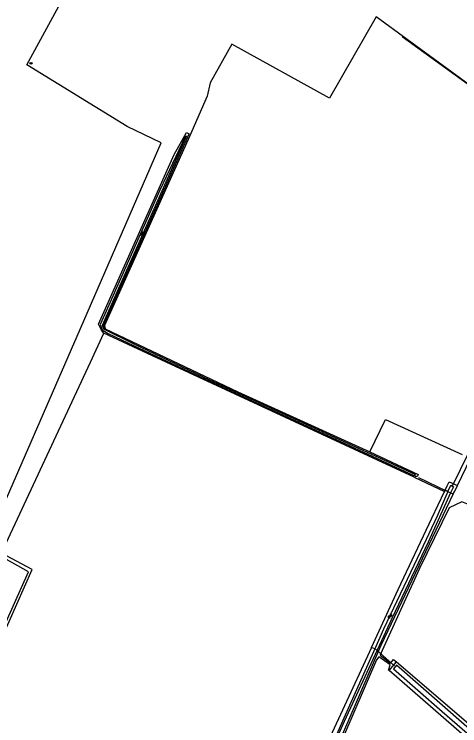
# Model space of a CAD drawing. Extents: x 133000 to 136000, y 400500 to 403500.
# Drawn here: x 135632.4 to 135775.9, y 402055.9 to 402285.1 of the extents above; entities that cross this region are included whole.
import ezdxf

# ---------------------------------------------------------------- set-up
doc = ezdxf.new("R2010")
doc.units = 0
for name, color, linetype in [('gg-knt-bronhoudergrens', 7, 'Continuous'), ('gg-kntw-bovenkant insteek waterloop', 7, 'Continuous'), ('gg-kntw-midden sloot', 7, 'Continuous'), ('gg-kntw-waterlijn', 7, 'Continuous'), ('gg-kwrk-duiker nz buis', 7, 'Continuous'), ('gt-grn-vlakafsluiter', 7, 'Continuous'), ('gt-symb-peilbuis', 7, 'Continuous'), ('gt-symb-watersymbool', 7, 'Continuous')]:
    doc.layers.add(name, color=color, linetype=linetype)

# ---------------------------------------------------------------- blocks, each defined once
blk = doc.blocks.new('gt0-PBUIS')
at = {"layer": 'gt-symb-peilbuis'}
blk.add_circle((0, 0), 0.25, dxfattribs=at)
for centre, start, end in [((-0.21, 0), 141.9073, 218.0927), ((0.21, 0), 321.9073, 38.0927)]:
    blk.add_arc(centre, 0.243, start, end, dxfattribs=at)
blk = doc.blocks.new('gt0-WA')
at = {"layer": 'gt-symb-watersymbool'}
for centre, start, end in [((-0.32, 0.02), 28.0725, 151.9275), ((0.43, 0.42), 208.0725, 331.9275), ((-0.32, -0.43), 28.0725, 151.9275), ((0.43, -0.03), 208.0725, 331.9275)]:
    blk.add_arc(centre, 0.425, start, end, dxfattribs=at)

msp = doc.modelspace()

# ---------------------------------------------------------------- linework, layer by layer
at = {"layer": 'gg-knt-bronhoudergrens'}
for p, q in [((135657.02, 402173.04), (135661.29, 402182.35)), ((135761.17, 402135.92), (135771.01, 402131.35))]:
    msp.add_line(p, q, dxfattribs=at)
for points in [[(135679.73, 402243.69), (135668.77, 402248.93), (135636.47, 402268.76), (135676.51, 402342.33), (135714.7, 402412.48)], [(135818.91, 402233.14), (135749.01, 402284.29), (135733.96, 402258.06), (135702.48, 402275.49)], [(135702.48, 402275.49), (135695.55, 402262.94), (135694.61, 402258.73), (135688.9, 402245.71), (135661.47, 402184.76), (135661.75, 402183.73)], [(135627.45, 402084.25), (135637.04, 402105.47), (135622.92, 402113.29), (135653.78, 402183.86), (135679.73, 402243.69)], [(135628.32, 402083.86), (135638.24, 402106.16), (135628.39, 402111.51), (135657.02, 402173.04)], [(135746.95, 402144.12), (135751.99, 402154.53), (135776.68, 402143.23)], [(135792.76, 402116.44), (135779.78, 402126.68), (135776.59, 402127.95), (135772.51, 402126.02), (135762.98, 402106.51), (135750.94, 402080.12), (135750.26, 402078.59), (135753.64, 402076), (135754.61, 402077.22), (135755.56, 402076.47)], [(135753.19, 402073.62), (135753, 402073.78), (135753.54, 402075.45), (135749.84, 402078.09), (135749.06, 402077.06), (135734.51, 402043.13), (135719.96, 402009.2), (135704.61, 401974.08), (135689.27, 401938.95), (135668.5, 401891.59), (135666.12, 401883.12), (135670.92, 401877.54)]]:
    msp.add_lwpolyline(points, dxfattribs=at)
at = {"layer": 'gg-kntw-bovenkant insteek waterloop'}
for p, q in [((135661.29, 402182.35), (135660.58, 402183.3)), ((135772.5, 402134.49), (135775.13, 402133.23)), ((135766.91, 402122.71), (135771.01, 402131.35)), ((135771.19, 402131.75), (135771.01, 402131.35)), ((135753.19, 402073.62), (135755.56, 402076.47))]:
    msp.add_line(p, q, dxfattribs=at)
for points in [[(135660.58, 402183.3), (135659.61, 402185.27), (135683.9, 402239.89), (135687.92, 402246.95), (135688.73, 402246.59)], [(135661.75, 402183.73), (135661.46, 402183.86), (135661.19, 402184.67), (135688.73, 402246.59)], [(135761.17, 402135.92), (135727.24, 402151.69), (135677, 402175.04), (135661.29, 402182.35)], [(135661.75, 402183.73), (135704.49, 402163.41), (135746.95, 402144.12)], [(135746.95, 402144.12), (135762.52, 402136.78), (135762.27, 402136.25), (135761.17, 402135.92)], [(135771.19, 402131.75), (135771.86, 402133.16), (135772.5, 402134.49)], [(135773.82, 402130.53), (135774.27, 402131.46), (135775.13, 402133.23)], [(135773.82, 402130.53), (135750.46, 402081.68), (135749.73, 402080)], [(135747.46, 402081.12), (135756.07, 402099.8), (135766.91, 402122.71)], [(135749.73, 402080), (135734.68, 402045.22), (135715.49, 402003.89), (135713.91, 402000), (135710.39, 401991.34), (135706.68, 401983.41), (135706.26, 401982.14), (135697.27, 401959.52), (135670.18, 401897.12), (135662.66, 401880.42)], [(135747.46, 402081.12), (135728.85, 402040.7), (135711.48, 402000)], [(135755.56, 402076.47), (135781.7, 402054.05), (135807.43, 402031.96), (135837.2, 402005.84), (135888.46, 401960.72), (135909.96, 401941.74), (135916.35, 401936.59)], [(135911.26, 401934.94), (135896.7, 401947.68), (135874.47, 401967.13), (135806.48, 402027.19), (135753.19, 402073.62)]]:
    msp.add_lwpolyline(points, dxfattribs=at)
at = {"layer": 'gg-kntw-midden sloot'}
msp.add_line((135757.4, 402277.91), (135818.9, 402233.12), dxfattribs=at)
at = {"layer": 'gg-kntw-waterlijn'}
for points in [[(135761.74, 402136.7), (135751.31, 402141.54), (135727.93, 402152.28), (135695.38, 402167.23), (135671.01, 402178.84), (135661.28, 402183.59), (135660.91, 402184.92), (135665.65, 402195.84), (135680.95, 402230.13), (135687.95, 402245.84), (135687.48, 402245.61), (135679.36, 402228.38), (135673.83, 402216.09), (135661.58, 402188.48), (135660.15, 402185.1), (135660.79, 402183.43), (135662.65, 402182.28), (135668.98, 402179.26), (135692.36, 402168.25), (135709.26, 402160.44), (135736.06, 402148.04), (135761.12, 402136.46), (135761.74, 402136.7)], [(135772.11, 402131.32), (135773, 402133.34), (135773.86, 402132.88), (135772.97, 402130.92)], [(135772.11, 402131.32), (135768.61, 402123.34), (135763.27, 402111.97), (135751.39, 402087.03), (135748.51, 402080.6)], [(135772.97, 402130.92), (135765.71, 402115), (135754.02, 402090.45), (135749.3, 402080.21)], [(135748.51, 402080.6), (135738.1, 402057.39), (135684.71, 401934.96), (135665.66, 401891.41), (135661, 401881.01)], [(135749.3, 402080.21), (135738.71, 402057.22), (135721.98, 402020.02), (135705.67, 401981.72), (135688.39, 401941.83), (135671.96, 401903.37), (135667.98, 401894.69), (135661.9, 401880.69)], [(135913.67, 401934.45), (135914.95, 401935.95), (135899.55, 401949.09), (135835.74, 402005.04), (135755.53, 402075.36), (135754.55, 402074.25), (135770.27, 402060.46), (135824.94, 402013.02), (135881.04, 401963.86), (135913.67, 401934.45)]]:
    msp.add_lwpolyline(points, dxfattribs=at)
at = {"layer": 'gg-kwrk-duiker nz buis'}
for p, q in [((135773.54, 402133.13), (135778.68, 402143.69)), ((135762.64, 402135.84), (135771.55, 402131.57)), ((135754.89, 402075.16), (135749.37, 402080.04))]:
    msp.add_line(p, q, dxfattribs=at)
at = {"layer": 'gt-grn-vlakafsluiter'}
for p, q in [((135775.13, 402133.23), (135779.35, 402141.95)), ((135772.11, 402131.32), (135771.19, 402131.75)), ((135772.11, 402131.32), (135772.97, 402130.92)), ((135772.97, 402130.92), (135773.82, 402130.53)), ((135748.51, 402080.6), (135747.46, 402081.12)), ((135749.3, 402080.21), (135748.51, 402080.6)), ((135749.3, 402080.21), (135749.73, 402080))]:
    msp.add_line(p, q, dxfattribs=at)

# ---------------------------------------------------------------- block references
at = {"layer": 'gt-symb-peilbuis'}
msp.add_blockref('gt0-PBUIS', (135637.86, 402269.29), dxfattribs=at)
at = {"layer": 'gt-symb-watersymbool'}
for p, rotation in [((135673.52, 402214.3), 64.6647230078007), ((135753.4, 402091.13), 64.3321248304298)]:
    msp.add_blockref('gt0-WA', p, dxfattribs=dict(at, rotation=rotation))

doc.saveas('drawing.dxf')
